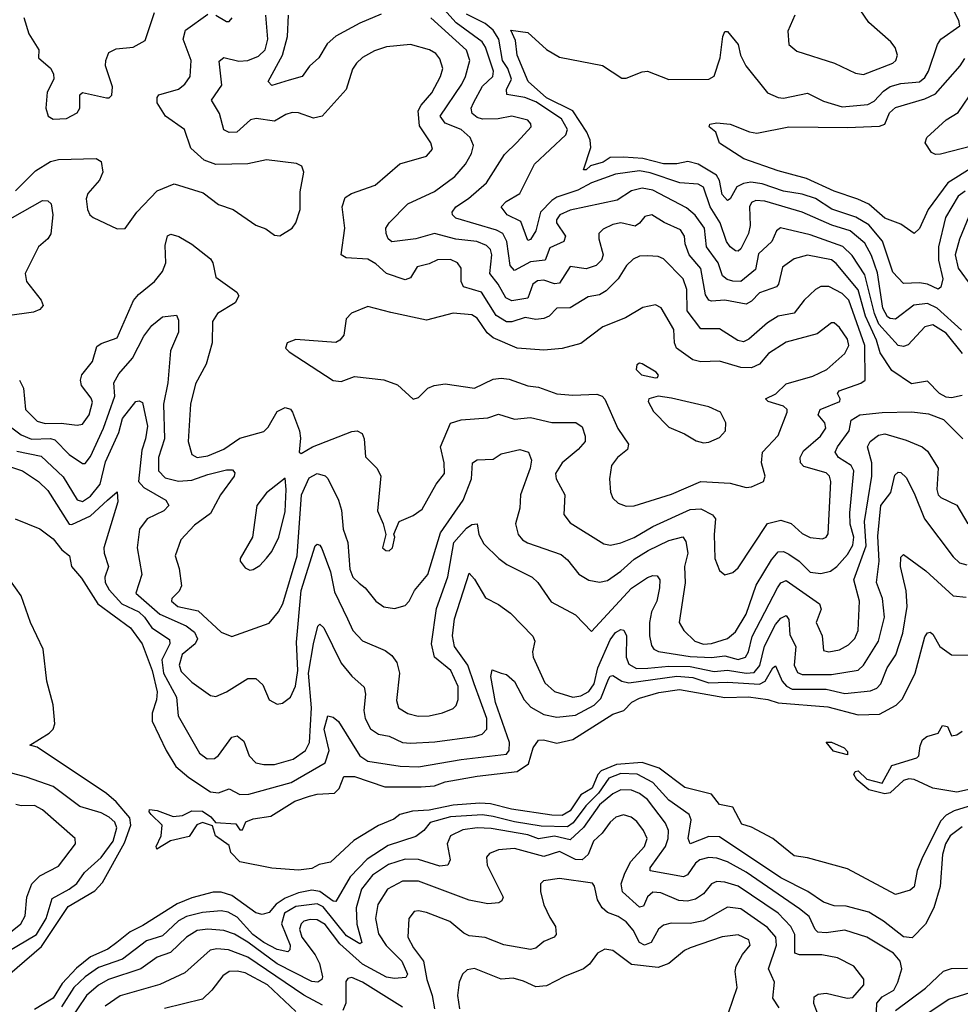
# Model space of a CAD drawing. Extents: x 1308313 to 1441400, y 959662 to 1036319.
# Tile 608 of 656: x 1387339 to 1390868, y 994552 to 998248. Entities that reach past the tile are written whole.
import ezdxf

# ---------------------------------------------------------------- set-up
doc = ezdxf.new("R2010")
doc.units = 0

msp = doc.modelspace()

# ---------------------------------------------------------------- linework, layer by layer
at = {"layer": '0CON10XD'}
for points in [[(1390876.2, 996995), (1390815, 997071.3), (1390765, 997102.2), (1390735, 997094.7), (1390672.3, 997027.7), (1390655, 997020.9), (1390635, 997024.7), (1390562.8, 997105), (1390545.6, 997145), (1390509.6, 997289.6), (1390462.4, 997362.4), (1390427.1, 997397), (1390305, 997440.4), (1390193.4, 997466.6), (1390177.8, 997455), (1390160.3, 997415), (1390111.3, 997368.7), (1390099.6, 997310.4), (1390045.1, 997264.9), (1390015, 997265.9), (1389992.8, 997272.8), (1389976.2, 997286.2), (1389959.2, 997335), (1389915.6, 997395), (1389908, 997465), (1389873.7, 997513.7), (1389841.1, 997541.1), (1389715, 997607.6), (1389675, 997615.2), (1389635, 997605.8), (1389580.1, 997569.9), (1389405, 997533.3), (1389365.4, 997515), (1389353.2, 997496.8), (1389353.5, 997485), (1389386.8, 997435), (1389381.1, 997415), (1389328.5, 997391.5), (1389310.5, 997345), (1389255, 997339.4), (1389195, 997306.8), (1389179.8, 997325), (1389166.7, 997415), (1389152.4, 997445), (1389128.1, 997458.1), (1388975, 997503.3), (1388962.7, 997515), (1388962.3, 997525), (1388975.5, 997545), (1389023.2, 997576.8), (1389091.1, 997635), (1389158, 997742), (1389205, 997788.5), (1389257.8, 997845), (1389256.9, 997856.9), (1389245, 997870), (1389185, 997886), (1389134, 997876), (1389075, 997874.4), (1389055, 997880.4), (1389036.7, 997895), (1389033.5, 997915), (1389042.1, 997935), (1389075, 997998.4), (1389114.7, 998035), (1389116.7, 998055), (1389086.6, 998145), (1389074.7, 998164.7), (1388976.2, 998236.2), (1388895, 998326.5)], [(1387323.8, 997605), (1387399.2, 997680.8), (1387455, 997715.3), (1387485, 997722.9), (1387626.5, 997726.5), (1387645.6, 997715), (1387650.9, 997675), (1387638.5, 997645), (1387594.5, 997595), (1387588.2, 997575), (1387593.5, 997535), (1387603.1, 997515), (1387615, 997505.6), (1387705, 997462.5), (1387735, 997464), (1387778.5, 997525), (1387854.7, 997605.3), (1387918.9, 997631.1), (1388027.5, 997597.5), (1388085, 997553.8), (1388140, 997535), (1388225, 997476.5), (1388263.3, 997463.3), (1388295, 997439.2), (1388315, 997436), (1388361.2, 997465), (1388375.8, 997485), (1388391.1, 997535), (1388391.1, 997601.1), (1388405.5, 997675.5), (1388397.5, 997697.5), (1388378.2, 997708.2), (1388265, 997721.1), (1388195, 997706.9), (1388075, 997704.4), (1388030.8, 997720.8), (1387981.8, 997765), (1387957.5, 997835), (1387886.7, 997885), (1387855.4, 997935), (1387854.6, 997955.4), (1387861.2, 997965), (1387935, 997986.7), (1387958.5, 998005), (1387978.7, 998035), (1387982.6, 998095), (1387952.4, 998175), (1387961.7, 998208.3), (1388045, 998267.7)], [(1387355.5, 998255.5), (1387373.3, 998195), (1387410.8, 998135), (1387410, 998105), (1387455, 998066), (1387465.8, 998045), (1387468, 998025), (1387442.9, 997975), (1387437.5, 997915), (1387445.8, 997885.8), (1387465, 997874.4), (1387515, 997876.9), (1387555, 997897.5), (1387564.4, 997915), (1387564.4, 997965.6), (1387575, 997974.2), (1387665, 997954.2), (1387675, 997954.3), (1387685, 997963.8), (1387688.1, 997995), (1387661.5, 998075), (1387662.2, 998095), (1387674.2, 998125), (1387701.3, 998138.7), (1387765.4, 998144.6), (1387810, 998170), (1387845.3, 998274.7)], [(1388695, 998268.1), (1388615, 998234.2), (1388525, 998186), (1388492.5, 998157.5), (1388461.2, 998105), (1388426.4, 998073.6), (1388398.5, 998035), (1388349.9, 998020.1), (1388285, 998001.1), (1388271.9, 998015), (1388325.2, 998115), (1388343.7, 998185), (1388347.7, 998265)], [(1390872.1, 997082.1), (1390781.3, 997165), (1390745, 997182.5), (1390693.6, 997176.4), (1390625, 997123.9), (1390605, 997125.6), (1390595, 997132.7), (1390577.9, 997165), (1390557.4, 997297.4), (1390535, 997363.1), (1390509.4, 997409.4), (1390455, 997455.8), (1390386.3, 997476.3), (1390275, 997525.6), (1390135, 997566.8), (1390100.8, 997569.2), (1390085, 997561.3), (1390077.3, 997545), (1390079.8, 997475), (1390073.4, 997445), (1390045, 997387.8), (1390035, 997379.2), (1390025, 997380), (1390004, 997395), (1389990.3, 997415), (1389966.7, 997485), (1389929.7, 997545), (1389905, 997619.6), (1389885, 997630.5), (1389815.7, 997635.7), (1389705, 997673.3), (1389665, 997679.9), (1389575, 997667.8), (1389485, 997635.6), (1389432.7, 997607.3), (1389355, 997581.3), (1389335, 997568.6), (1389293.4, 997525), (1389275.2, 997454.8), (1389255, 997422.2), (1389245, 997418.6), (1389219.7, 997489.7), (1389168.2, 997515), (1389145.6, 997545), (1389164.5, 997565), (1389215.5, 997595), (1389270, 997705), (1389388.4, 997815), (1389394.4, 997835), (1389371.9, 997875), (1389275, 997939.7), (1389234.8, 997955.2), (1389167.4, 997967.4), (1389165.3, 997985), (1389184.2, 998025), (1389170, 998065), (1389150.4, 998095), (1389136.5, 998175), (1389115, 998208.8), (1389085, 998232.7), (1389015, 998268.3)], [(1390885.7, 997604.3), (1390860.3, 997585), (1390812.8, 997505), (1390785.9, 997395), (1390785.6, 997345.6), (1390802, 997275), (1390795, 997243.5), (1390785, 997236.8), (1390744.6, 997254.6), (1390715, 997260), (1390655, 997257.3), (1390615, 997300), (1390576.2, 997416.2), (1390525, 997477.6), (1390476.6, 997506.6), (1390386.6, 997536.6), (1390325, 997576.2), (1390275, 997592.3), (1390205, 997604.3), (1390125, 997631.8), (1390081.9, 997638.1), (1390055, 997633.2), (1390030.1, 997619.9), (1390005, 997575.6), (1389995, 997569.1), (1389975, 997591.9), (1389964, 997644), (1389953.5, 997663.5), (1389885, 997705.4), (1389845.2, 997714.8), (1389805, 997706.6), (1389755, 997706.9), (1389676.5, 997726.5), (1389605, 997732.2), (1389555, 997730), (1389527.7, 997712.3), (1389480.3, 997699.7), (1389465, 997684.1), (1389453.9, 997683.9), (1389482.2, 997767.7), (1389479.6, 997795), (1389466.7, 997825), (1389414.4, 997905), (1389315, 997954.4), (1389246.8, 998015), (1389205, 998114.3), (1389199.2, 998169.3), (1389181.7, 998208.3), (1389245, 998199.2), (1389315, 998135.6), (1389365, 998106.7), (1389525.8, 998075.8), (1389597.6, 998027.6), (1389615, 998027.8), (1389675, 998052), (1389695, 998054.2), (1389775, 998023.3), (1389925, 998023.8), (1389944.2, 998035.8), (1389967.2, 998105), (1389977.1, 998185), (1389985, 998203.3), (1389995, 998203.8), (1390034.4, 998155), (1390043.1, 998115), (1390063.8, 998075), (1390145, 997972.5), (1390185, 997955.4), (1390205, 997953.3), (1390295, 997971.3), (1390355, 997941.2), (1390425, 997921.1), (1390521.1, 997928.9), (1390545, 997942.3), (1390580.1, 997979.9), (1390605, 997996.7), (1390645, 998007.6), (1390715.2, 998014.8), (1390735, 998031.2), (1390748.8, 998055), (1390782.5, 998155), (1390794.5, 998175), (1390866.5, 998225), (1390862.7, 998245), (1390835, 998298.2)], [(1390247.8, 998265), (1390220.9, 998205), (1390225, 998154), (1390255, 998130), (1390395.6, 998084.4), (1390475, 998046.7), (1390505, 998041.8), (1390615, 998084.6), (1390625.6, 998095), (1390632.2, 998115), (1390623.8, 998143.8), (1390606.9, 998165), (1390525, 998236.8), (1390492.1, 998285)], [(1388437.5, 996645), (1388585, 996702.5), (1388605, 996704.4), (1388624.5, 996694.5), (1388631.8, 996675), (1388637.1, 996607.1), (1388679.2, 996565), (1388694.5, 996535.5), (1388681.1, 996405), (1388702.9, 996355), (1388712.5, 996315), (1388700, 996265), (1388712.5, 996255), (1388725, 996254.2), (1388738, 996265), (1388746.7, 996305), (1388743, 996317), (1388763.3, 996365), (1388815, 996386.9), (1388849.1, 996410.9), (1388901.9, 996505), (1388932.5, 996545), (1388931.9, 996585), (1388918.4, 996645), (1388956.1, 996733.9), (1388995, 996745.3), (1389095, 996752.9), (1389135, 996767.5), (1389195, 996748.7), (1389255, 996754.8), (1389335, 996735.7), (1389425.9, 996735.9), (1389449.3, 996719.3), (1389460.8, 996685), (1389460.4, 996665), (1389435, 996634), (1389374.1, 996585), (1389349.6, 996545), (1389352.5, 996525), (1389384.6, 996465), (1389380.9, 996390.9), (1389405, 996359.1), (1389530.9, 996280.9), (1389555.4, 996275.4), (1389595, 996283.8), (1389645, 996304.8), (1389714.2, 996345.8), (1389855, 996409), (1389895, 996411.4), (1389938.8, 996388.8), (1389950, 996375), (1389944, 996315), (1389946.9, 996225), (1389965, 996180), (1389985, 996164.3), (1390015, 996173.5), (1390035, 996191.1), (1390145, 996356.7), (1390195, 996369.7), (1390233.3, 996356.7), (1390275, 996319.2), (1390305, 996304.1), (1390350.9, 996299.1), (1390364.6, 996305.4), (1390372.3, 996317.7), (1390382.2, 996515), (1390377.8, 996535), (1390365, 996547.1), (1390281.1, 996571.1), (1390268.7, 996585), (1390267.5, 996605), (1390280.1, 996629.9), (1390343.7, 996685), (1390363.7, 996715), (1390360.3, 996735), (1390335.3, 996765), (1390342.4, 996785), (1390415.6, 996815), (1390417.8, 996825), (1390406.7, 996845), (1390412.9, 996855), (1390495, 996883.2), (1390510.8, 996895), (1390509.9, 997025), (1390449.5, 997195), (1390425, 997220), (1390375, 997246.2), (1390345, 997246.8), (1390325, 997235.5), (1390282.1, 997195), (1390245, 997146.1), (1390185, 997134.7), (1390145, 997110), (1390075, 997048.4), (1390055, 997038.8), (1390033.4, 997043.4), (1389965, 997087.3), (1389895, 997086.8), (1389842.9, 997155), (1389842.5, 997235), (1389828.8, 997275), (1389755, 997350.4), (1389735, 997358.5), (1389695, 997361.3), (1389665, 997359.6), (1389640.6, 997349.4), (1389615.2, 997324.8), (1389584.8, 997275.2), (1389539.5, 997230.5), (1389515, 997215.3), (1389472.5, 997207.5), (1389405, 997166.7), (1389355, 997164.6), (1389325.4, 997135), (1389305, 997126.1), (1389275, 997122.5), (1389235, 997130.4), (1389185.7, 997114.3), (1389165, 997114.2), (1389127.3, 997137.3), (1389071.6, 997225), (1389004.5, 997245), (1388995.4, 997265), (1388995.5, 997315), (1388982.2, 997335), (1388955, 997347.1), (1388906.4, 997346.4), (1388875, 997331.2), (1388830, 997320), (1388805, 997278.6), (1388785, 997270.8), (1388715, 997295.7), (1388675, 997331.9), (1388645, 997348.9), (1388563.9, 997353.9), (1388545.5, 997365.5), (1388559.6, 997465), (1388548.9, 997545), (1388560.1, 997579.9), (1388584, 997595), (1388673.3, 997626.7), (1388765, 997707.1), (1388865, 997735.6), (1388887.8, 997762.2), (1388882.1, 997785), (1388839.4, 997849.4), (1388834.8, 997905), (1388845, 997927.3), (1388885, 997973.1), (1388918.2, 998035), (1388926.4, 998065), (1388915, 998100.6), (1388900.1, 998120.1), (1388877.1, 998135), (1388805, 998154.7), (1388715, 998145.4), (1388670.3, 998130.3), (1388625, 998106.2), (1388602.5, 998085), (1388588.4, 998061.6), (1388564, 997986), (1388474.2, 997885), (1388442, 997878), (1388385, 997897.9), (1388360.9, 997899.1), (1388337.7, 997892.3), (1388295, 997866.6), (1388226.6, 997876.6), (1388205, 997872), (1388154.1, 997825.9), (1388125, 997824.7), (1388104.7, 997834.7), (1388088.6, 997895), (1388059.1, 997945), (1388097.8, 998002.2), (1388088, 998092), (1388105, 998105.5), (1388161.4, 998091.4), (1388195, 998094.1), (1388235, 998110.7), (1388260, 998135), (1388270.5, 998175), (1388263.3, 998265)], [(1388074.7, 998264.7), (1388115, 998240.6), (1388125, 998240.8), (1388136.9, 998255)], [(1390875, 996836.8), (1390835, 996828.1), (1390815, 996830.7), (1390790.4, 996845), (1390745, 996891.4), (1390685, 996880.4), (1390611.5, 996931.5), (1390566.9, 996996.9), (1390553.5, 997045), (1390512.7, 997135), (1390485, 997233.5), (1390402.5, 997332.5), (1390385, 997345.9), (1390295, 997364.2), (1390245, 997349.7), (1390201.2, 997318.8), (1390185.9, 997255), (1390177.9, 997245), (1390115, 997222.8), (1390085, 997190.7), (1390065, 997180), (1389985, 997194.8), (1389935, 997191.1), (1389924.8, 997194.8), (1389911.6, 997215), (1389895, 997313.9), (1389851.2, 997365), (1389835.9, 997405.9), (1389833, 997435), (1389818.9, 997458.9), (1389756.5, 997486.5), (1389711.2, 997515), (1389685, 997509.6), (1389665, 997483.5), (1389647.8, 997472.3), (1389595, 997484.8), (1389565, 997478.4), (1389528.1, 997461.9), (1389512.3, 997445), (1389511.6, 997425), (1389528.4, 997365), (1389521.8, 997345), (1389502.5, 997325), (1389465, 997312.4), (1389405, 997320.9), (1389365, 997258.9), (1389345, 997256), (1389305, 997269.7), (1389282, 997268), (1389264.8, 997255), (1389245, 997202), (1389185, 997193), (1389163.6, 997203.6), (1389134.4, 997255), (1389103, 997295), (1389110.4, 997365), (1389105.4, 997385.4), (1389090.2, 997400.2), (1389054.8, 997414.8), (1388975, 997424.1), (1388895, 997445.2), (1388825, 997425.5), (1388735, 997414.5), (1388721.4, 997425), (1388714.4, 997445), (1388713.1, 997465), (1388725.4, 997484.6), (1388795, 997556.9), (1388895, 997602.8), (1388971.3, 997658.7), (1389011.3, 997705), (1389034.7, 997745), (1389042, 997775), (1389028.9, 997805), (1388995, 997835.7), (1388935, 997858.9), (1388916.4, 997885), (1388998.5, 998005), (1389012.3, 998035), (1389028.4, 998095), (1389015, 998133.8), (1388881.2, 998255)], [(1390915.4, 997694.6), (1390821.1, 997635), (1390747.5, 997535), (1390715, 997464.4), (1390695, 997445.8), (1390645, 997480.5), (1390585, 997503.3), (1390525, 997555.8), (1390484.1, 997574.1), (1390395, 997603.7), (1390291, 997651), (1390185, 997680), (1390055.8, 997725), (1389964.1, 997784.1), (1389950.8, 997825), (1389926.2, 997845), (1389928.8, 997855), (1389955, 997860.3), (1390005, 997855.2), (1390076.6, 997826.6), (1390105, 997821.9), (1390225, 997845.8), (1390445, 997842.5), (1390565, 997847.7), (1390585, 997855.9), (1390602, 997898), (1390625, 997918.1), (1390735, 997950.6), (1390775, 997969.8), (1390867.8, 998075), (1390885, 998101.6)], [(1390915.4, 997774.6), (1390793.3, 997743.3), (1390775, 997741.9), (1390759.7, 997749.7), (1390736.7, 997785), (1390742, 997805), (1390815, 997871.4), (1390860.3, 997899.7), (1390920.9, 997989.1)], [(1387275, 997483.9), (1387425, 997569.1), (1387445, 997568.1), (1387457, 997557), (1387464, 997515), (1387456.2, 997443.8), (1387445, 997425.6), (1387410.4, 997395), (1387360, 997295), (1387365.5, 997265), (1387419.4, 997195), (1387426.9, 997175), (1387415, 997160), (1387390.6, 997149.4), (1387293.8, 997136.2)], [(1390900.5, 997509.5), (1390865.5, 997424.5), (1390848.9, 997365), (1390859.4, 997315), (1390911.2, 997245)], [(1387339.2, 996895), (1387353.3, 996865), (1387360.8, 996785), (1387405, 996741), (1387435, 996731.7), (1387495, 996733.6), (1387555, 996725.3), (1387575, 996729.3), (1387600.4, 996765), (1387612.3, 996812.3), (1387607.7, 996827.7), (1387570.8, 996875), (1387567.4, 996895), (1387572.9, 996915), (1387612, 996965), (1387628.9, 997021.1), (1387645, 997032.5), (1387705, 997053.5), (1387766.4, 997193.6), (1387785, 997216.2), (1387845.4, 997265), (1387875, 997302.5), (1387887.4, 997335), (1387885, 997400), (1387894.1, 997435.9), (1387906.9, 997443.1), (1387936.1, 997433.9), (1387985.6, 997405), (1388055, 997350), (1388064.5, 997335), (1388075, 997281.4), (1388154.2, 997225), (1388161.2, 997211.2), (1388147.1, 997185), (1388081.4, 997145), (1388062.5, 997115), (1388061.8, 997035), (1388038.5, 996955), (1387999, 996881), (1387980.5, 996805), (1387970.9, 996665), (1387985.4, 996615.4), (1388005, 996604.1), (1388045, 996610.2), (1388105, 996635.7), (1388165, 996676.7), (1388255, 996702.7), (1388271.4, 996718.6), (1388305, 996776.9), (1388335, 996792.5), (1388355, 996786), (1388362.9, 996775), (1388388.8, 996705), (1388392.6, 996677.4), (1388387.5, 996625), (1388395, 996620), (1388437.5, 996645)], [(1389615, 996421.5), (1389645, 996422.9), (1389785, 996467.1), (1389894.7, 996514.7), (1390005, 996508.2), (1390065, 996491.9), (1390085, 996494.4), (1390130, 996515), (1390136, 996535), (1390122.5, 996585), (1390126.5, 996625), (1390185, 996687.1), (1390218.4, 996775), (1390218, 996785), (1390205, 996797.6), (1390147.5, 996815), (1390137.1, 996825), (1390176.5, 996843.5), (1390215, 996881.2), (1390315, 996910.2), (1390367.5, 996935), (1390435, 996994.5), (1390450, 997025), (1390445, 997049.1), (1390415, 997092.2), (1390395, 997109.4), (1390385, 997110), (1390331.6, 997068.4), (1390215, 997037.7), (1390148.1, 996995), (1390115, 996954.4), (1390085, 996941.1), (1390045, 996942.4), (1389965, 996966.2), (1389895, 996963.4), (1389865, 996971.1), (1389802.9, 997015), (1389795.3, 997035), (1389793.6, 997085), (1389745.9, 997165.9), (1389725, 997177.5), (1389677.1, 997167.1), (1389611.7, 997128.3), (1389527.1, 997095), (1389445, 997032.4), (1389375, 997013.5), (1389305, 997007.1), (1389205, 997014.4), (1389115, 997053.1), (1389093, 997073), (1389055, 997127.5), (1389035, 997140.4), (1388965, 997146.5), (1388865, 997120), (1388731.1, 997148.9), (1388645, 997171.2), (1388584.4, 997145.6), (1388564.5, 997125.5), (1388555, 997064), (1388540.8, 997045), (1388525, 997036.7), (1388375, 997047.1), (1388343.3, 997035), (1388336.2, 997015), (1388350.7, 997000.7), (1388515, 996892.9), (1388545, 996890), (1388595, 996908), (1388705, 996896.5), (1388756.7, 996876.7), (1388815, 996824), (1388835, 996830), (1388870, 996865), (1388894.7, 996875.3), (1388935, 996881.3), (1389045, 996864.5), (1389115, 996898), (1389145, 996902), (1389175, 996898.2), (1389245, 996873.8), (1389285, 996868.5), (1389355, 996843.9), (1389415, 996838.6), (1389505, 996842.4), (1389524.4, 996835), (1389535, 996823.3), (1389583, 996713), (1389622.7, 996655), (1389619.4, 996635), (1389581.9, 996605), (1389559.4, 996575), (1389551.5, 996525), (1389555.6, 996475), (1389565, 996452), (1389585, 996433.1), (1389615, 996421.5)], [(1387711.8, 996918.2), (1387762.3, 996977.7), (1387805, 997060.5), (1387835, 997100.4), (1387875, 997131.9), (1387928.2, 997138.2), (1387935, 997120), (1387935.4, 997075), (1387904.7, 997005), (1387895.7, 996885), (1387878.8, 996805), (1387883.2, 996675), (1387860.4, 996605), (1387860.3, 996555), (1387885, 996527.9), (1387935, 996515.5), (1387985, 996519.2), (1388045, 996541.3), (1388115, 996558), (1388138, 996558), (1388146.9, 996546.9), (1388144.4, 996535), (1388092.7, 996465), (1388055.3, 996394.7), (1387995, 996350), (1387943.5, 996295), (1387922.7, 996235), (1387937.7, 996187.7), (1387946.6, 996123.4), (1387937.6, 996102.4), (1387910, 996075), (1387909.1, 996065), (1387932.3, 996045), (1388009.2, 996029.2), (1388095, 995949.3), (1388135, 995933.1), (1388275, 995982.5), (1388310.2, 996025), (1388326.4, 996055), (1388380.8, 996235), (1388397, 996465), (1388425, 996528.4), (1388455, 996544.6), (1388485, 996536.2), (1388495, 996525.6), (1388535.3, 996445), (1388546.4, 996406.4), (1388553.3, 996335), (1388569.8, 996285), (1388577.4, 996185), (1388589.6, 996155), (1388612.5, 996132.5), (1388635.4, 996115), (1388675.5, 996065), (1388705, 996043.8), (1388745, 996037.7), (1388785, 996049.1), (1388800, 996065), (1388820.5, 996105), (1388871, 996165), (1388918.5, 996321.5), (1389003.5, 996445), (1389034, 996525), (1389037.5, 996585), (1389055, 996596.2), (1389115, 996597.7), (1389145, 996617.9), (1389215, 996634.5), (1389248, 996625), (1389259.2, 996595), (1389254.1, 996565), (1389217.5, 996465), (1389215.4, 996415), (1389199.2, 996355), (1389209.6, 996315), (1389225.8, 996295.8), (1389244.8, 996284.8), (1389370.8, 996240.8), (1389395, 996220.5), (1389436.3, 996166.3), (1389475, 996143.9), (1389515, 996136.1), (1389545, 996143.2), (1389595, 996177.9), (1389645, 996223), (1389697.5, 996255), (1389775, 996293), (1389826.5, 996306.5), (1389838.7, 996288.7), (1389845.7, 996245), (1389832.7, 996195), (1389835.2, 996134.8), (1389813.3, 995985), (1389831.1, 995955), (1389871.8, 995915), (1389904.5, 995904.5), (1389935, 995906.8), (1389995.1, 995924.8), (1390025, 995950), (1390065, 996016.4), (1390102.5, 996125), (1390159.4, 996220.6), (1390185, 996250), (1390205, 996252.1), (1390225, 996241.9), (1390263.4, 996215), (1390304.2, 996174.2), (1390345, 996169.1), (1390381.5, 996178.5), (1390405, 996195.3), (1390445, 996240.7), (1390465.1, 996275), (1390468.6, 996305), (1390454.9, 996354.9), (1390453.6, 996396.4), (1390468.9, 996555), (1390459.1, 996575), (1390411.5, 996605), (1390398.7, 996625), (1390406.9, 996645), (1390451.6, 996705), (1390458.8, 996745), (1390491.4, 996765), (1390575, 996774), (1390685.5, 996775.5), (1390748.1, 996768.1), (1390805, 996747.5), (1390877.5, 996675)], [(1389725, 996903.6), (1389732.5, 996905), (1389736, 996914), (1389727.5, 996925), (1389675, 996956), (1389665, 996958.8), (1389655, 996952.5), (1389652.5, 996935), (1389672.5, 996915), (1389725, 996903.6)], [(1387295, 996727.3), (1387345, 996689.4), (1387383.3, 996673.3), (1387455, 996675.4), (1387471, 996671), (1387525, 996615.3), (1387575, 996581.8), (1387585, 996581.8), (1387605, 996608.2), (1387653.9, 996715), (1387696.3, 996835), (1387692.1, 996885), (1387711.8, 996918.2)], [(1389905, 996660), (1389925, 996662.2), (1389965, 996680), (1389987.5, 996705), (1389988, 996735), (1389968, 996775), (1389925, 996794.7), (1389785, 996826.6), (1389735, 996834.4), (1389699.4, 996825), (1389697.5, 996815), (1389717.3, 996777.3), (1389775, 996718.1), (1389833.6, 996693.6), (1389877, 996667), (1389905, 996660)], [(1387328.7, 996628.7), (1387419.8, 996609.8), (1387502, 996532), (1387555, 996445.3), (1387575, 996439.6), (1387605, 996459.5), (1387641.6, 996505), (1387661.6, 996588.4), (1387711.8, 996698.2), (1387725, 996750.3), (1387775, 996814.5), (1387787.5, 996817.5), (1387800.4, 996810.4), (1387818.4, 996721.6), (1387811.6, 996675), (1387797.3, 996632.7), (1387785.5, 996515), (1387805, 996491.5), (1387887.5, 996445), (1387899.4, 996425), (1387880.6, 996405), (1387817.3, 996375), (1387789.2, 996335), (1387780, 996265), (1387798, 996165), (1387775.3, 996095), (1387865, 996016.1), (1387963.3, 995973.3), (1387995, 995949.1), (1388006.1, 995923.9), (1387997.6, 995905), (1387949, 995865), (1387937.3, 995825), (1387945, 995801.2), (1387985, 995760.8), (1388055, 995711.8), (1388075, 995708.2), (1388115, 995724.6), (1388195, 995775.5), (1388225, 995775.6), (1388252, 995752), (1388275.5, 995695.5), (1388305, 995678.6), (1388325, 995682.9), (1388355, 995705.7), (1388373.9, 995746.1), (1388383.3, 995805), (1388378.4, 995911.6), (1388394.9, 996105.1), (1388447.5, 996272.5), (1388455, 996278.9), (1388465, 996275.6), (1388472.5, 996262.5), (1388505, 996176), (1388520.5, 996100.5), (1388569.6, 995999.6), (1388588.8, 995955), (1388625, 995916.5), (1388710.5, 995880.5), (1388735, 995861.1), (1388754.5, 995835), (1388764.6, 995795), (1388752.4, 995692.4), (1388760.9, 995665), (1388795, 995644.1), (1388833.7, 995633.7), (1388875, 995635.3), (1388925, 995646.4), (1388965, 995663.1), (1388976.3, 995673.7), (1388984.2, 995695.8), (1388983.8, 995745), (1388956.8, 995805), (1388895.2, 995855.2), (1388884.3, 995905), (1388902.7, 996037.3), (1388945, 996157.1), (1388967.7, 996285), (1389015, 996339.2), (1389035, 996353.3), (1389055, 996356), (1389062.1, 996315), (1389080.1, 996280.1), (1389136.2, 996225), (1389167, 996203), (1389262.2, 996155), (1389282.5, 996135), (1389332.6, 996062.6), (1389424.1, 996014.1), (1389485, 995952), (1389635, 996113.7), (1389695, 996154.6), (1389715, 996162.1), (1389730.6, 996160.6), (1389740.9, 996145), (1389739.2, 996115), (1389729.2, 996065), (1389709.8, 996025), (1389701.7, 995985), (1389701.6, 995935), (1389708.9, 995898.9), (1389718.2, 995885), (1389735.9, 995875.9), (1389855, 995857.9), (1389935, 995853.4), (1389985, 995860.1), (1390035, 995846.9), (1390062.7, 995855), (1390074, 995875), (1390087.3, 995932.7), (1390182.6, 996115), (1390195, 996134.6), (1390215, 996142.4), (1390340, 996055), (1390345.4, 996035), (1390327.1, 995985), (1390349.2, 995935), (1390355, 995880.6), (1390375, 995875.4), (1390415, 995882.9), (1390448.1, 995901.9), (1390472.4, 995925), (1390484.3, 995955.7), (1390489.8, 996065), (1390468.3, 996145), (1390515, 996272.9), (1390508.9, 996365), (1390536.5, 996535), (1390536, 996585), (1390519.2, 996645), (1390530, 996665), (1390561.5, 996688.5), (1390585, 996692.8), (1390665, 996670), (1390724.4, 996644.4), (1390745, 996628.5), (1390785.3, 996565), (1390780.5, 996485), (1390784.8, 996464.8), (1390795, 996454.2), (1390855, 996425.4), (1390896.4, 996355)], [(1387225, 996596.2), (1387350, 996555), (1387409.6, 996515), (1387445, 996480.3), (1387525, 996354.1), (1387535, 996352.6), (1387605, 996385.2), (1387668.5, 996445), (1387705, 996476.2), (1387707.8, 996437.8), (1387655.3, 996265.3), (1387655.9, 996245), (1387672.9, 996195), (1387658.4, 996155), (1387660, 996135), (1387675, 996108.1), (1387722.7, 996055), (1387786, 996025), (1387807.9, 996005), (1387835.3, 995965.3), (1387901.9, 995921.9), (1387903.2, 995905), (1387873.1, 995845), (1387878.9, 995795), (1387928.1, 995705), (1387933.5, 995635), (1388013.5, 995495), (1388043.1, 995473.1), (1388070, 995475), (1388085, 995486.5), (1388135, 995554.4), (1388155, 995559.4), (1388179.8, 995539.8), (1388199.6, 995485), (1388225, 995459.1), (1388255, 995452), (1388295, 995452.5), (1388365, 995472), (1388411.6, 995505), (1388426.6, 995535), (1388434.6, 995665.4), (1388423.3, 995795), (1388441.5, 995905), (1388458.3, 995971.7), (1388465, 995978.6), (1388480.4, 995965), (1388545, 995832.7), (1388585, 995784.5), (1388632.2, 995742.2), (1388637, 995717), (1388630.2, 995655), (1388635.2, 995625.2), (1388655.7, 995585.7), (1388685, 995566.1), (1388725, 995558.2), (1388775.6, 995535.6), (1388805, 995532.5), (1388896.9, 995536.9), (1389045, 995557.1), (1389073.8, 995566.2), (1389091.2, 995585), (1389091.8, 995625), (1389044.6, 995755), (1389020, 995825), (1388970.6, 995895), (1388962.5, 995935), (1388971, 995999), (1389025, 996170), (1389045, 996147.6), (1389087.4, 996077.4), (1389135, 996053.3), (1389180, 996020), (1389264.1, 995934.1), (1389272.1, 995915), (1389263.2, 995875), (1389265.4, 995855), (1389308.8, 995758.8), (1389345, 995726.9), (1389415, 995705.7), (1389445, 995710.7), (1389475, 995726.9), (1389494.3, 995755), (1389508.5, 995815), (1389555, 995920.7), (1389575, 995947.3), (1389595, 995958.5), (1389606.2, 995956.2), (1389615.3, 995935.3), (1389614.8, 995855.2), (1389625, 995828.6), (1389652.7, 995812.7), (1389696, 995814), (1389775, 995821.6), (1389855, 995820.6), (1389945, 995801.8), (1389995, 995806.9), (1390065, 995795.7), (1390095, 995798.1), (1390116.1, 995823.9), (1390132.9, 995897.1), (1390175, 995977.8), (1390195, 996001.8), (1390215, 996011.5), (1390225, 995996.7), (1390228.9, 995938.9), (1390250.8, 995895), (1390244.2, 995825), (1390257.1, 995797.1), (1390275, 995790), (1390385, 995789.8), (1390485, 995806.4), (1390505.4, 995824.6), (1390560.9, 995915), (1390583.9, 996005), (1390576.5, 996075), (1390553, 996135), (1390563.4, 996215), (1390559, 996309)], [(1390559, 996309), (1390569.2, 996425), (1390607.2, 996472.8), (1390622.1, 996537.9), (1390635, 996550), (1390645, 996548.6), (1390665, 996529.4), (1390695, 996471.1), (1390734.1, 996374.1), (1390841.5, 996231.5), (1390865, 996209.6), (1390892, 996202)], [(1388202.3, 996182.3), (1388215, 996184), (1388240.3, 996199.7), (1388265, 996226.2), (1388285, 996252), (1388311.2, 996305), (1388335, 996402.5), (1388339.3, 996485), (1388335, 996526.7), (1388265, 996471.9), (1388228.9, 996425), (1388212.9, 996305), (1388166.7, 996225), (1388166.7, 996215), (1388185, 996190), (1388202.3, 996182.3)], [(1387322.5, 996375), (1387415, 996337.3), (1387465, 996299.6), (1387497.6, 996257.6), (1387526.1, 996236.1), (1387533.8, 996195), (1387571.2, 996151.2), (1387632.4, 996055), (1387755, 995965.9), (1387798.3, 995905), (1387836.3, 995805), (1387854.5, 995725.5), (1387852, 995695), (1387835.8, 995645), (1387836.2, 995615), (1387888.3, 995505), (1387925.1, 995445.1), (1387973.5, 995403.5), (1388055, 995349.7), (1388085, 995345.9), (1388125, 995361.2), (1388165, 995340.3), (1388198.5, 995341.5), (1388357.5, 995385), (1388485, 995458.1), (1388500, 995505), (1388481.4, 995585), (1388495, 995635.6), (1388515, 995630), (1388535, 995613.3), (1388615, 995485.3), (1388645, 995464.5), (1388766.1, 995446.1), (1388835, 995443.5), (1388995, 995471.1), (1389165, 995490.6), (1389176.1, 995505), (1389176.8, 995535), (1389124.3, 995685), (1389107.1, 995782.9), (1389112.3, 995807.7), (1389145.4, 995795.4)], [(1389145.4, 995795.4), (1389165, 995790.5), (1389195, 995764.4), (1389232, 995695), (1389257.1, 995667), (1389305, 995640.4), (1389355, 995629.8), (1389425, 995637.9), (1389494.9, 995675.1), (1389519.5, 995700.5), (1389547.6, 995772.4), (1389555, 995783.8), (1389565, 995786.8), (1389597.7, 995765), (1389625, 995758.3), (1389805, 995784), (1389865, 995778.8), (1389925, 995758.4), (1389995, 995761.6), (1390115, 995754.5), (1390135.8, 995765), (1390165, 995815.4), (1390175, 995822.2), (1390199.6, 995765), (1390216.4, 995746.4), (1390237.5, 995735), (1390365, 995734.9), (1390435, 995718.7), (1390531.5, 995728.5), (1390555, 995738.8), (1390569.7, 995755), (1390593.6, 995815), (1390626.6, 995863.4), (1390652.6, 995945), (1390668, 996045), (1390664.4, 996104.4), (1390643.4, 996195), (1390645, 996230), (1390655, 996240.6), (1390739, 996179), (1390841.1, 996085), (1390889.5, 996080.5)], [(1387237.6, 994612.4), (1387420.9, 994769.1), (1387520.7, 994919.3), (1387621.3, 994978.7), (1387650.1, 995009.9), (1387732, 995158), (1387755.9, 995225), (1387752.2, 995252.2), (1387701.8, 995311.8), (1387665, 995343.8), (1387405, 995518), (1387377.5, 995525), (1387450.2, 995569.8), (1387464.7, 995585.3), (1387471.8, 995605), (1387465, 995676.7), (1387441.5, 995765), (1387427.5, 995885), (1387380, 995985), (1387345.5, 996085), (1387302.5, 996145)], [(1390995, 995324.8), (1390845, 995278.2), (1390815, 995262.1), (1390795, 995241.1), (1390726.7, 995105), (1390706.4, 995055), (1390695, 994993.1), (1390679.7, 994980.3), (1390625, 994964.5), (1390445, 995060.9), (1390295, 995101.9), (1390245, 995110), (1390164.8, 995174.8), (1390085, 995217.5), (1390048.3, 995228.3), (1390015, 995292), (1389965, 995302.5), (1389935, 995341.2), (1389835, 995366.4), (1389738.8, 995438.8), (1389675, 995460.1), (1389577.6, 995452.4), (1389521.2, 995428.8), (1389508.1, 995415), (1389486.7, 995363.3), (1389445, 995338.7), (1389405, 995278.7), (1389375, 995261), (1389335, 995261.8), (1389184.9, 995284.9), (1389105, 995305.4), (1389065, 995307.1), (1388965, 995300.3), (1388875, 995280.6), (1388812.5, 995277.5), (1388765.2, 995264.8), (1388743.3, 995246.7), (1388685, 995222.9), (1388593.3, 995166.7), (1388505, 995085.8), (1388463, 995077), (1388435, 995062.5), (1388385, 995056.2), (1388285, 995063.8), (1388165, 995086.7), (1388131.8, 995121.8), (1388125, 995148.9), (1388074.3, 995184.3), (1388062.1, 995222.1), (1388025.3, 995235.3), (1388003.6, 995226.4), (1387975, 995181.9), (1387905, 995165.6), (1387853.8, 995135), (1387851.4, 995145), (1387870, 995185), (1387874.3, 995224.3), (1387832.2, 995265), (1387824.6, 995275), (1387826.1, 995283.9), (1387855, 995280), (1387915, 995257.3), (1387949.5, 995260.5), (1387985, 995278.2), (1388025, 995277.2), (1388056.2, 995256.2), (1388074.2, 995234.2), (1388150, 995230), (1388165, 995206.7), (1388175, 995207.5), (1388187.5, 995237.5), (1388215, 995248.7), (1388281.9, 995258.1), (1388371.4, 995315), (1388426, 995334), (1388455, 995341.4), (1388520, 995345), (1388537.6, 995362.4), (1388555, 995407.5), (1388595, 995407.7), (1388709.1, 995369.1), (1388845, 995369.1), (1388895, 995371.9), (1388935, 995387.6), (1389055, 995408.6), (1389205, 995426.2), (1389248.6, 995455), (1389266.1, 995515), (1389285, 995543.3), (1389304.5, 995545.5), (1389355, 995532.9), (1389415, 995546.3), (1389565, 995641.1), (1389605.2, 995654.8), (1389636.2, 995686.2), (1389665, 995701.9), (1389736.9, 995723.1), (1389815, 995734.4), (1389985, 995704), (1390073.1, 995706.9), (1390146.3, 995696.3), (1390184.1, 995684.1), (1390371, 995669), (1390485, 995638.9), (1390565, 995641.1), (1390627.1, 995675), (1390651, 995699), (1390699.1, 995795), (1390735, 995931.9), (1390745, 995947.1), (1390755, 995948.8), (1390765, 995941.1), (1390790.6, 995895), (1390835, 995864.4), (1390915, 995862.2)], [(1390935, 995365.5), (1390855, 995349.1), (1390765, 995363.7), (1390695, 995396.2), (1390675, 995398.5), (1390655, 995392.1), (1390605, 995346.2), (1390585, 995342.4), (1390525, 995357.1), (1390480, 995395), (1390468.9, 995415), (1390474.1, 995425.9), (1390485, 995428.5), (1390517.8, 995397.8), (1390575, 995382.5), (1390611.1, 995448.9), (1390705, 995477.5), (1390712.5, 995485), (1390717, 995523), (1390726.7, 995545), (1390742.7, 995557.3), (1390785, 995570), (1390801.1, 995598.9), (1390820, 995595), (1390835, 995560), (1390855, 995563.3), (1390875, 995578)], [(1390445, 995488.8), (1390392.4, 995502.4), (1390364.2, 995535.8), (1390385, 995536.2), (1390432, 995515), (1390445, 995501.2), (1390445, 995488.8)], [(1387295, 994751), (1387402, 994815), (1387439.2, 994875), (1387460.8, 994949.2), (1387525, 994984), (1387553.7, 995006.3), (1387583.1, 995046.9), (1387645, 995103), (1387689.7, 995165), (1387704.2, 995215), (1387696, 995236), (1387675, 995254.8), (1387645, 995271.2), (1387565, 995295.3), (1387465, 995369.6), (1387364.3, 995405), (1387295, 995423.8)], [(1390875, 995218.7), (1390829.3, 995185), (1390812.2, 995155), (1390800.7, 995115), (1390792.3, 994995), (1390769, 994915), (1390737.3, 994852.7), (1390687.5, 994802.5), (1390655, 994805.7), (1390579.3, 994865), (1390525, 994898), (1390439.4, 994920.6), (1390395, 994922.4), (1390355, 994936.4), (1390296, 994976), (1390195, 995027.2), (1389965, 995180.4), (1389925, 995182.7), (1389854.1, 995154.1), (1389847.6, 995175), (1389858.6, 995245), (1389850.6, 995265), (1389775, 995319.2), (1389714.3, 995385), (1389655.6, 995415.6), (1389595, 995419.1), (1389549.3, 995400.7), (1389510.6, 995345), (1389463.1, 995296.9), (1389416.1, 995233.9), (1389395, 995218.8), (1389295, 995220.8), (1389195, 995236.8), (1389115, 995257.7), (1389075, 995263.2), (1388955, 995255.7), (1388879.1, 995235), (1388855.2, 995204.8), (1388825, 995182.3), (1388721.3, 995148.7), (1388642.5, 995097.5), (1388579.1, 995030.9), (1388525, 994938.6), (1388515, 994940), (1388465, 994975.8), (1388435, 994980.6), (1388385, 994970.6), (1388335, 994951.1), (1388301.7, 994928.3), (1388275, 994897.4), (1388249.2, 994889.2), (1388225, 994895.6), (1388135, 994961.2), (1388095, 994973.5), (1388065, 994973.3), (1387985, 994951.7), (1387930.6, 994929.4), (1387801.6, 994848.4), (1387753.6, 994825), (1387704.3, 994785), (1387670, 994760), (1387605, 994730.5), (1387552.1, 994687.9), (1387499.1, 994630.9), (1387464.5, 994575), (1387395, 994532.5)], [(1390552.4, 994495), (1390555, 994556.2), (1390575, 994580.5), (1390618.3, 994605), (1390634.2, 994635), (1390648.7, 994685), (1390642.5, 994715), (1390616.9, 994745), (1390517.8, 994805), (1390435, 994831.1), (1390365, 994820.5), (1390333.4, 994823.4), (1390323.1, 994833.1), (1390301.4, 994881.4), (1390265, 994911.4), (1390065, 995048.4), (1389995, 995087), (1389955, 995101.5), (1389925, 995104), (1389891.1, 995095), (1389875, 995082.4), (1389845, 995038.2), (1389829.4, 995030.6), (1389705, 995053.5), (1389704.7, 995065), (1389761.5, 995145), (1389772.1, 995175), (1389773.1, 995205), (1389761.9, 995231.9), (1389695, 995320.6), (1389665, 995343), (1389635, 995355.9), (1389595, 995357.9), (1389565, 995342.3), (1389515, 995300.7), (1389454.4, 995215.6), (1389405, 995170), (1389345, 995183.2), (1389285, 995173.5), (1389245, 995188.2), (1389107.8, 995212.2), (1389055, 995214.4), (1389002.3, 995207.7), (1388955.4, 995185), (1388943.3, 995155), (1388954, 995095), (1388945, 995074.6), (1388915, 995071.4), (1388835, 995096.3), (1388785, 995097.2), (1388723.3, 995076.7), (1388663.4, 995036.6), (1388621.4, 994985), (1388601, 994915), (1388603.5, 994853.5), (1388622.5, 994785), (1388615, 994779.4), (1388565, 994809.5), (1388477.7, 994917.7), (1388455, 994929.6), (1388375, 994919.9), (1388332.4, 994895), (1388322, 994855), (1388354.2, 994775), (1388353.3, 994756.7), (1388345, 994749.6), (1388305, 994758.2), (1388255, 994783.9), (1388213.4, 994815), (1388155, 994878.9), (1388121.6, 994898.4), (1388095, 994902.8), (1388025, 994896.9), (1387965, 994882.5), (1387934.5, 994865.5), (1387875, 994809.8), (1387815, 994790.6), (1387725, 994721.9), (1387635, 994691.2), (1387584.4, 994655), (1387542.5, 994615), (1387496.5, 994543.5)], [(1387305, 994823.3), (1387344.2, 994855), (1387359.8, 994885), (1387366.3, 994955), (1387384.7, 995005), (1387415, 995034.7), (1387485, 995071.5), (1387548.6, 995155), (1387548.1, 995175), (1387425, 995282), (1387395, 995298.4), (1387345, 995296.9), (1387325, 995302.5)], [(1390379.1, 994395), (1390318.3, 994555), (1390319.3, 994580.7), (1390335, 994590.4), (1390365, 994594.3), (1390444, 994576), (1390465, 994577.7), (1390505.9, 994625), (1390506.4, 994646.4), (1390468.9, 994695), (1390406.8, 994726.8), (1390348.7, 994738.7), (1390265, 994738.3), (1390246.9, 994745), (1390247, 994815), (1390232.5, 994845), (1390184.7, 994895), (1390035, 994996), (1389985, 995011), (1389955, 995013.1), (1389935, 995004.6), (1389905, 994967.6), (1389875, 994946.5), (1389845, 994939.8), (1389812.1, 994942.1), (1389745, 994970.5), (1389715, 994973.2), (1389695, 994955.4), (1389678.9, 994921.1), (1389665, 994916.7), (1389601.3, 994975), (1389595.9, 995005), (1389609.5, 995045), (1389631.9, 995088.1), (1389683, 995145), (1389692.9, 995175), (1389680, 995205), (1389655, 995238.9), (1389633.1, 995255), (1389605, 995264), (1389575.6, 995255), (1389555, 995236.2), (1389524.8, 995195.2), (1389492, 995165), (1389472.4, 995115), (1389449.2, 995095), (1389425, 995095.7), (1389365, 995125.8), (1389305, 995107.8), (1389195, 995137.1), (1389135, 995132.4), (1389101.2, 995118.8), (1389090, 995105), (1389093.3, 995075), (1389152.5, 994955), (1389148.6, 994941.4), (1389137, 994933), (1389095, 994929.3), (1389025, 994942.7), (1388915.2, 994985.2), (1388835, 995014), (1388775.2, 995014.8), (1388718.9, 994985), (1388683.3, 994926.7), (1388673.6, 994875), (1388685, 994817.3), (1388713.6, 994773.6), (1388773.5, 994715), (1388793.8, 994665), (1388787.5, 994652.5), (1388745, 994648.8), (1388715, 994653.9), (1388625, 994702.8), (1388540, 994780), (1388485, 994851.5), (1388455, 994868.9), (1388428.9, 994871.1), (1388405.5, 994865), (1388395.2, 994854.8), (1388389.1, 994835), (1388397.3, 994805), (1388448.2, 994738.2), (1388464.5, 994705), (1388475.7, 994655), (1388472.3, 994645), (1388457.5, 994635), (1388435, 994637.8), (1388305, 994704.4), (1388195, 994785.6), (1388145, 994815.5), (1388105, 994830), (1388045, 994834.8), (1388005, 994829), (1387964.7, 994805), (1387905, 994746.7), (1387855, 994730), (1387793.9, 994686.1), (1387672.7, 994645), (1387635, 994624), (1387589.8, 994585), (1387522.8, 994485)], [(1390189, 994539), (1390164.6, 994575), (1390170.4, 994635), (1390148.4, 994685), (1390178.6, 994775), (1390176, 994805), (1390145, 994841), (1390045, 994910.7), (1389995, 994916.9), (1389905, 994866.1), (1389855, 994856.1), (1389783.4, 994856.6), (1389755, 994850), (1389735.2, 994834.8), (1389707.7, 994785), (1389683.3, 994775), (1389664.2, 994784.2), (1389640.8, 994830.8), (1389615, 994861.4), (1389585, 994882.6), (1389545, 994896.7), (1389524, 994914), (1389506.4, 994945), (1389496, 994996), (1389487.6, 995007.6), (1389365, 995024.2), (1389304.6, 995015.4), (1389292.9, 995005), (1389292.7, 994975), (1389306, 994926), (1389327.8, 994877.8), (1389349.5, 994845), (1389351.9, 994815), (1389344, 994805), (1389305, 994788.7), (1389275, 994763.1), (1389255, 994758.2), (1389155, 994775.3), (1389085, 994803.1), (1389025, 994809.4), (1389005, 994819.3), (1388953.4, 994863.4), (1388865, 994897.3), (1388835, 994903.5), (1388819.8, 994900.2), (1388799.5, 994875), (1388795.4, 994805), (1388816.1, 994765), (1388854.1, 994714.1), (1388866.3, 994645), (1388886.7, 994585), (1388895.2, 994535)], [(1389998.9, 994521.1), (1390030.4, 994615), (1390023.4, 994675), (1390026.6, 994695), (1390051, 994739), (1390080, 994775), (1390074.4, 994795), (1390035, 994812.8), (1389975, 994805.7), (1389854.3, 994765), (1389833.5, 994755), (1389774.2, 994705.8), (1389735, 994690.7), (1389635, 994701.3), (1389565, 994754.5), (1389535, 994760), (1389507.1, 994745), (1389476.3, 994703.6), (1389454.7, 994685.2), (1389383, 994657), (1389315, 994621.3), (1389275, 994618.1), (1389229.5, 994639.5), (1389190.5, 994650.5), (1389145, 994647.3), (1389045, 994687.3), (1389018.6, 994681.4), (1389000.6, 994665), (1388987.8, 994635), (1388982.3, 994585), (1388989.3, 994535)], [(1388475, 994549.5), (1388405, 994586.5), (1388195, 994729.4), (1388123.1, 994756.9), (1388079.5, 994760.5), (1388054.5, 994755.5), (1387959, 994671), (1387865, 994626.5), (1387716.3, 994583.7), (1387660, 994545)], [(1390625, 994529.8), (1390737.3, 994612.7), (1390805, 994677.1), (1390835, 994687.3), (1390895, 994688.1)], [(1388375, 994525.3), (1388269, 994625), (1388185, 994670.4), (1388155, 994677.2), (1388125, 994675.8), (1388101.1, 994658.9), (1388059.6, 994605), (1388025, 994571.3), (1387883.2, 994536.8)], [(1388775, 994542.3), (1388625, 994635.6), (1388585, 994652.5), (1388570.2, 994649.8), (1388562.5, 994637.5), (1388563.2, 994556.8), (1388551.2, 994528.8)], [(1390695, 994485.7), (1390825, 994572.3), (1390945, 994609.9)]]:
    msp.add_lwpolyline(points, dxfattribs=at)

doc.saveas('drawing.dxf')
